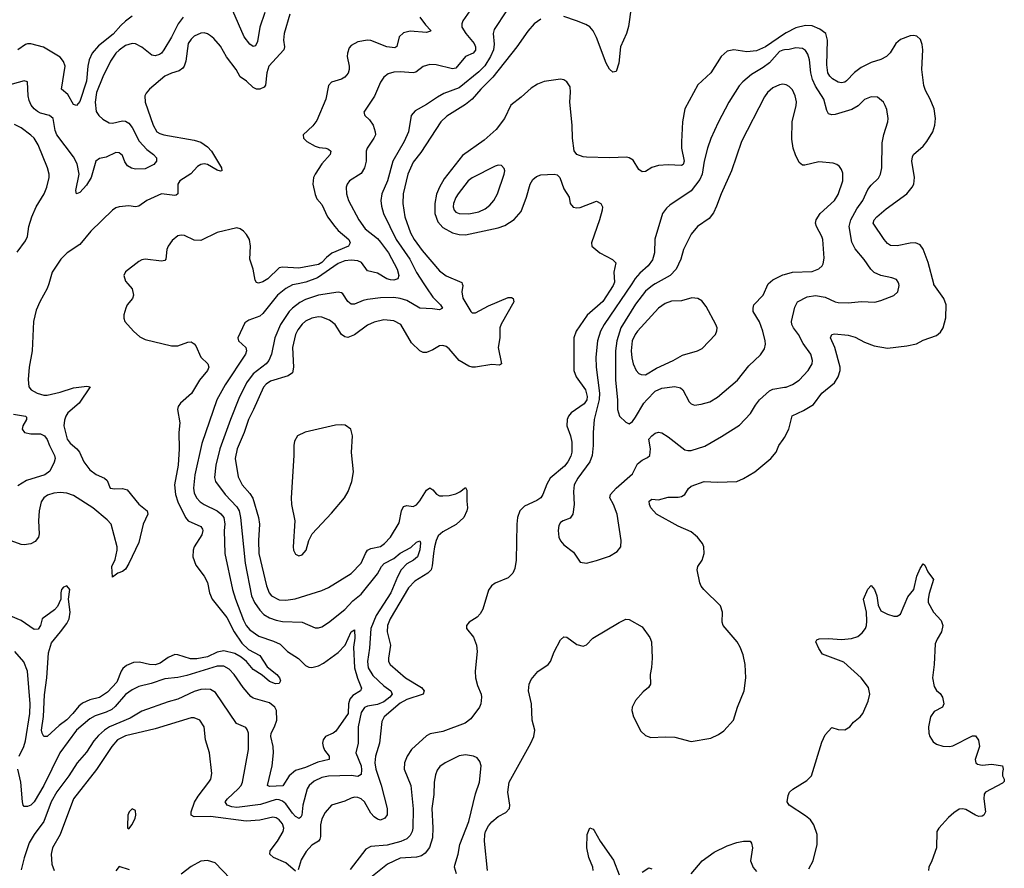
# Model space of a CAD drawing. Header units: inches. Extents: x 1649636 to 1815363, y 506543 to 641975.
# Tile 371 of 656: x 1715322 to 1721345, y 616424 to 621615. Entities that reach past the tile are written whole.
import ezdxf

# ---------------------------------------------------------------- set-up
doc = ezdxf.new("R2010")
doc.units = ezdxf.units.IN
doc.header["$MEASUREMENT"] = 0
for name, color, linetype in [('B7611', 7, 'Continuous'), ('B7612', 7, 'Continuous'), ('B7621', 7, 'Continuous'), ('B7622', 7, 'Continuous')]:
    doc.layers.add(name, color=color, linetype=linetype)

msp = doc.modelspace()

# ---------------------------------------------------------------- linework, layer by layer
at = {"layer": 'B7611', "color": 5}
for points, elevation in [([(1715983.5, 620000), (1716009, 619969), (1716018, 619930), (1716012.2, 619910), (1715980.3, 619870), (1715970.3, 619850), (1715959.3, 619810), (1715959.1, 619790), (1715964.9, 619770), (1716018, 619710), (1716055.9, 619675.9), (1716090, 619659.6), (1716250, 619620.9), (1716290, 619620.9), (1716350, 619642.3), (1716370, 619644.9), (1716390, 619633.4), (1716399.4, 619619.4), (1716430.3, 619550), (1716473.4, 619510), (1716479.6, 619490), (1716470.2, 619470), (1716421.8, 619410), (1716371.9, 619328.1), (1716304.6, 619270), (1716291.6, 619250), (1716286.5, 619230), (1716302.2, 619150), (1716295.2, 619090), (1716298.3, 618990), (1716290.8, 618890), (1716269.5, 618770), (1716275.7, 618710), (1716290, 618665.2), (1716335.2, 618570), (1716353.1, 618550), (1716430, 618514.4), (1716439.6, 618499.6), (1716442.3, 618490), (1716436.7, 618463.3), (1716389.2, 618390), (1716382.6, 618370), (1716381.3, 618330), (1716398.7, 618278.7), (1716450, 618210.3), (1716470, 618172.4), (1716483.8, 618110), (1716500.2, 618070), (1716590, 617957.6), (1716634, 617870), (1716680.4, 617800.4), (1716722.4, 617762.4), (1716790, 617724.9), (1716836.3, 617656.3), (1716895.8, 617610), (1716912.2, 617590), (1716917.3, 617570), (1716910, 617555.3), (1716887.7, 617552.3), (1716850, 617567.1), (1716805, 617605), (1716750, 617640.3), (1716709.5, 617689.5), (1716676.1, 617716.1), (1716637.2, 617737.2), (1716570, 617755.2), (1716530, 617746.9), (1716470, 617717.4), (1716406.1, 617706.1), (1716366.1, 617706.1), (1716290, 617730.6), (1716270, 617731.5), (1716230, 617714), (1716181.7, 617678.3), (1716150, 617667.8), (1716115.1, 617670), (1716054.2, 617685.8), (1716017.2, 617682.8), (1715974.8, 617665.2), (1715953.3, 617646.7), (1715942.3, 617630), (1715916.9, 617563.1), (1715859.5, 617500.5), (1715810, 617469.3), (1715750, 617454.2), (1715705.8, 617434.2), (1715683.5, 617416.5), (1715647.9, 617370), (1715610, 617332.3), (1715563.1, 617296.9), (1715490, 617231.1), (1715470, 617229.5), (1715459.1, 617250), (1715455.8, 617270), (1715466.7, 617353.3), (1715474.2, 617485.8), (1715486.9, 617590), (1715497.5, 617742.5), (1715516.6, 617803.4), (1715572, 617870), (1715610, 617922), (1715624, 617950), (1715629.7, 617990), (1715620.7, 618070), (1715629.5, 618130), (1715610, 618151.2), (1715590, 618144.5), (1715578.4, 618130), (1715572.7, 618110), (1715573.4, 618070), (1715553.9, 618026.1), (1715535.3, 618004.7), (1715459.3, 617950), (1715448.2, 617910), (1715433.8, 617886.2), (1715410, 617884.2), (1715330, 617939.1), (1715266.9, 617966.9)], 720), ([(1715499.5, 620000), (1715490.2, 619970), (1715445.2, 619890), (1715422.1, 619837.9), (1715405.5, 619770), (1715397.3, 619590), (1715380.5, 619490), (1715374.4, 619414.4), (1715377.7, 619370), (1715392.2, 619350), (1715428.2, 619330), (1715470, 619318.6), (1715490, 619318.4), (1715570, 619336.2), (1715650, 619363.7), (1715733, 619373), (1715753.4, 619370), (1715684.8, 619270), (1715617.1, 619210), (1715604.3, 619190), (1715594.9, 619165.1), (1715591, 619130), (1715612.7, 619050), (1715630, 619023.9), (1715670.6, 618990.6), (1715687.5, 618970), (1715713.7, 618910), (1715750, 618862.3), (1715790, 618833.7), (1715840.4, 618810), (1715857, 618797), (1715876.3, 618750), (1715904.5, 618744.5), (1715950, 618747.9), (1715978.4, 618738.4), (1716050, 618651.1), (1716100.9, 618610), (1716105.2, 618590), (1716076.6, 618530), (1716050, 618416.3), (1715990, 618289.6), (1715970, 618254.5), (1715950, 618239.3), (1715922, 618230), (1715890, 618206), (1715885.7, 618270), (1715906.2, 618313.8), (1715919.1, 618370), (1715917.4, 618390), (1715880.5, 618530), (1715856.4, 618556.4), (1715770, 618629.5), (1715650, 618705.4), (1715610, 618718.7), (1715570, 618722.8), (1715530, 618719.2), (1715492.4, 618707.6), (1715468.5, 618690), (1715453.8, 618666.2), (1715441.5, 618610), (1715436.8, 618550), (1715440.7, 618470), (1715436.1, 618450), (1715417.3, 618422.7), (1715390, 618408.3), (1715350, 618403.1), (1715330, 618405.4), (1715270, 618427.7)], 680), ([(1717025.6, 620000), (1716990, 619992.4), (1716950, 619971.2), (1716899.8, 619930), (1716810, 619817.2), (1716790, 619802.2), (1716723.7, 619776.3), (1716699.9, 619760.1), (1716657.1, 619670), (1716660.5, 619650), (1716705.3, 619610), (1716709.1, 619590), (1716703.5, 619570), (1716578.3, 619381.7), (1716527.8, 619290), (1716436.5, 619023.5), (1716393.5, 618830), (1716385.4, 618750), (1716390, 618720.4), (1716404.2, 618690), (1716426.5, 618666.5), (1716450, 618650.2), (1716530, 618611.3), (1716552.7, 618592.7), (1716569.7, 618569.7), (1716576.9, 618530), (1716573, 618490), (1716576.1, 618350), (1716623.5, 618130), (1716641.5, 618070), (1716690, 617942.8), (1716707.8, 617910), (1716730, 617883.5), (1716784.1, 617844.1), (1716874, 617814), (1716915.3, 617795.3), (1716959.6, 617750), (1717027.1, 617707.1), (1717070, 617665), (1717090, 617654.2), (1717110, 617651.6), (1717150, 617663.5), (1717180.2, 617679.8), (1717270, 617743.2), (1717312.5, 617790), (1717350, 617870.4), (1717370, 617882.8), (1717372.5, 617832.5), (1717363.5, 617776.5), (1717370.1, 617650.1), (1717387.9, 617587.9), (1717413.7, 617526.3), (1717407.4, 617510), (1717359.4, 617480.6), (1717340.8, 617459.2), (1717333.9, 617430), (1717331.4, 617370), (1717256.8, 617263.2), (1717240.3, 617250), (1717192.2, 617230), (1717177.6, 617210), (1717174, 617190), (1717177.5, 617170), (1717187.1, 617147.1), (1717214.6, 617110), (1717214.4, 617090), (1717145.9, 617074.1), (1717070, 617040.6), (1717010, 617023.1), (1716970, 616989.7), (1716932.2, 616927.8), (1716850, 616924.7), (1716838, 616930), (1716867, 617050), (1716874.1, 617130), (1716873.4, 617170), (1716858.3, 617230), (1716861, 617250), (1716881.4, 617290), (1716894, 617330), (1716893.6, 617390), (1716882.5, 617410), (1716850, 617436.1), (1716750, 617465.2), (1716734.9, 617474.9), (1716689.4, 617529.4), (1716634.8, 617610), (1716603.1, 617643.1), (1716570, 617659.6), (1716530, 617659.9), (1716343.7, 617603.7), (1716290, 617590.5), (1716210, 617582.6), (1716126.4, 617553.6), (1716050, 617537.1), (1716010, 617516.2), (1715970, 617487.2), (1715906.6, 617413.4), (1715884.8, 617395.2), (1715850, 617378.4), (1715783.2, 617356.8), (1715750, 617338.8), (1715670, 617269), (1715567.5, 617130), (1715470, 616930.9), (1715410, 616831.1), (1715390, 616811.1), (1715370, 616802.6), (1715350, 616801.6), (1715342.4, 616810), (1715338, 616830), (1715327.9, 616950), (1715310.9, 617030)], 740), ([(1717794.1, 620000), (1717810, 619975), (1717850, 619918.5), (1717897, 619870), (1717907.7, 619850), (1717890, 619839.7), (1717847.2, 619847.2), (1717770, 619849.8), (1717690, 619897.1), (1717650, 619909.9), (1717610, 619915.3), (1717530, 619913.3), (1717450, 619902.8), (1717423, 619897), (1717370, 619874.8), (1717350, 619875.3), (1717330, 619891.2), (1717297.8, 619937.8), (1717290, 619944.7), (1717270, 619948.5), (1717150, 619929.9), (1717070, 619902.7), (1717035.1, 619884.9), (1716990, 619851.4), (1716970.2, 619830), (1716917.2, 619750), (1716882.1, 619670), (1716862.3, 619570), (1716845.6, 619530), (1716829.2, 619510), (1716750.8, 619449.2), (1716710, 619393.1), (1716662.9, 619297.1), (1716610.6, 619170), (1716545.2, 618990), (1716521, 618890), (1716514.5, 618814.5), (1716519.7, 618790), (1716579, 618710), (1716650, 618634.5), (1716664.4, 618610), (1716673.3, 618570), (1716700.5, 618290), (1716739.9, 618090), (1716757.5, 618050), (1716790, 618002.9), (1716816.4, 617976.4), (1716850, 617956.3), (1716890, 617941.3), (1716930, 617933.7), (1717049.3, 617929.3), (1717130, 617895.8), (1717150, 617895.8), (1717170, 617902), (1717210, 617927.6), (1717310, 618006.5), (1717360.3, 618059.7), (1717410, 618101.7), (1717510, 618225.5), (1717535.4, 618270), (1717552, 618288), (1717610, 618319.3), (1717650, 618351.9), (1717714.4, 618385.6), (1717750, 618419.6), (1717770, 618428), (1717774.4, 618414.4), (1717770, 618372), (1717755.5, 618330), (1717731.4, 618310), (1717690, 618287.5), (1717656.1, 618250), (1717632.3, 618207.7), (1717592.2, 618110), (1717503.4, 617970), (1717469.7, 617890), (1717461.6, 617770), (1717449.6, 617690), (1717454.6, 617650), (1717482.9, 617602.9), (1717550, 617539.8), (1717593.1, 617510), (1717601, 617490), (1717586.9, 617470), (1717550, 617443), (1717510, 617426.8), (1717450, 617416.1), (1717431.5, 617408.5), (1717410, 617378), (1717393.1, 617290), (1717391.8, 617190), (1717377.8, 617130), (1717410.5, 617050), (1717413.6, 617026.4), (1717410, 616997), (1717390, 616986.1), (1717350, 616992.1), (1717210, 616988.3), (1717170, 616978.8), (1717123.9, 616956.1), (1717093.2, 616930), (1717080.1, 616910), (1717054.5, 616810), (1717048.1, 616750), (1717042.2, 616737.8), (1717031, 616729), (1717010, 616740.9), (1716990, 616761.6), (1716950, 616818.5), (1716930, 616834.6), (1716910, 616843.3), (1716890, 616843.9), (1716794.7, 616814.7), (1716650, 616796.6), (1716619.8, 616799.8), (1716590.6, 616810.6), (1716579.8, 616830), (1716592.2, 616850), (1716658.5, 616910), (1716676.3, 616930), (1716685.6, 616950), (1716721.8, 617150), (1716722.4, 617250), (1716714, 617274), (1716704.8, 617284.8), (1716648.4, 617310), (1716518.7, 617498.7), (1716490, 617517.1), (1716460.7, 617520.7), (1716430, 617517), (1716390, 617505), (1716290, 617458), (1716230, 617443.2), (1716070, 617385.4), (1715997.1, 617342.9), (1715871.1, 617288.9), (1715841.4, 617270), (1715803.6, 617236.4), (1715775.7, 617204.3), (1715730, 617134.2), (1715674.2, 617070), (1715622.7, 616990), (1715548.7, 616891.3), (1715514.8, 616830), (1715469, 616711), (1715409.4, 616630), (1715380.2, 616579.8), (1715349, 616489), (1715330, 616414)], 760), ([(1718029, 620000), (1718032.2, 619990), (1718026.4, 619950), (1718032.1, 619912.1), (1718082.6, 619830), (1718090, 619822.6), (1718110, 619821.7), (1718190, 619865.5), (1718310, 619914.9), (1718330, 619914.9), (1718341, 619910), (1718344.9, 619890), (1718267.4, 619752.6), (1718259.3, 619730), (1718260.2, 619670), (1718249.2, 619610), (1718270, 619509.2), (1718257.7, 619502.3), (1718210, 619506.2), (1718110, 619489), (1718090, 619488.9), (1718070, 619495), (1718010.9, 619530), (1717950, 619602), (1717930, 619615.4), (1717910, 619621.3), (1717890, 619619.6), (1717850, 619595.6), (1717810, 619578.7), (1717790, 619579.6), (1717770, 619589.6), (1717719.3, 619639.3), (1717653.3, 619750), (1717610, 619773.2), (1717550, 619779.5), (1717490, 619765.2), (1717450, 619747.3), (1717370, 619688), (1717330, 619671.8), (1717310, 619674.5), (1717290, 619689.7), (1717251.6, 619751.6), (1717217.7, 619777.7), (1717170, 619795.3), (1717150, 619797.1), (1717110, 619789.9), (1717070, 619770.5), (1717050, 619752.8), (1717022.5, 619717.5), (1717009, 619690), (1716990.7, 619609.3), (1716997.8, 619490), (1716990, 619455.1), (1716963.4, 619436.6), (1716855.3, 619404.7), (1716830, 619386.5), (1716812.9, 619367.1), (1716753, 619230), (1716721, 619170), (1716695, 619090), (1716653, 618990), (1716640.8, 618930), (1716658.4, 618818.4), (1716682.5, 618770), (1716730, 618716.2), (1716747.5, 618687.5), (1716782.9, 618570), (1716788, 618530), (1716782.2, 618430), (1716785.1, 618350), (1716831.6, 618151.6), (1716847.4, 618110), (1716862, 618090), (1716910, 618066.8), (1716950, 618063.8), (1717007.6, 618072.4), (1717170, 618124.3), (1717210, 618142.6), (1717350, 618226.5), (1717410.6, 618290), (1717436.5, 618350), (1717450, 618369.2), (1717470, 618380.2), (1717530, 618393.4), (1717553.8, 618410), (1717590, 618449.2), (1717643.4, 618536.6), (1717658.1, 618610), (1717670, 618638.3), (1717690, 618643), (1717730, 618637.6), (1717750, 618646.8), (1717770, 618671.2), (1717810, 618737.7), (1717830, 618751.4), (1717850, 618739.5), (1717872.2, 618712.2), (1717890, 618703.5), (1717910, 618701.7), (1717950, 618704.4), (1717990, 618715.5), (1718013.6, 618726.4), (1718050, 618752.7), (1718057.7, 618737.7), (1718056.8, 618670), (1718061.4, 618630), (1718057.6, 618610), (1718038.4, 618570), (1717992.9, 618527.1), (1717910, 618481.9), (1717882.5, 618457.5), (1717870.1, 618429.9), (1717860.5, 618390), (1717852.5, 618350), (1717846.2, 618273.8), (1717838.3, 618250), (1717818, 618230), (1717738.6, 618181.4), (1717700.5, 618139.5), (1717588.8, 617950), (1717571.6, 617910), (1717569.5, 617870), (1717591, 617790), (1717577.5, 617710), (1717578.2, 617690), (1717587.7, 617670), (1717681.6, 617590), (1717779.6, 617530), (1717797.2, 617510), (1717790, 617489.1), (1717690, 617456.9), (1717650, 617434), (1717552, 617350), (1717537.2, 617322.8), (1717523.6, 617190), (1717499.1, 617110), (1717493.5, 617070), (1717501, 617030), (1717533.1, 616933.1), (1717570.1, 616790), (1717569.4, 616750.6), (1717554.7, 616730), (1717530, 616718.5), (1717510, 616725), (1717490, 616738.4), (1717470, 616760.6), (1717431.3, 616830), (1717410, 616848.2), (1717390, 616857.3), (1717370, 616858.9), (1717350, 616853.8), (1717310, 616834.5), (1717230.2, 616809.7), (1717190, 616766), (1717170, 616727), (1717161.5, 616690), (1717161.9, 616618.1), (1717157.7, 616602.3), (1717149, 616591), (1717110, 616566.5), (1717073.6, 616526.4), (1717044.6, 616475.4), (1717024.7, 616415.3)], 780), ([(1718956.9, 620000), (1718953.3, 619990), (1718888.5, 619891.5), (1718793.2, 619806.8), (1718726.2, 619710), (1718711.1, 619670), (1718711.8, 619470), (1718726.2, 619430), (1718782.5, 619350), (1718794.2, 619310), (1718790.8, 619290), (1718774.8, 619265.2), (1718695.5, 619210), (1718679.2, 619190), (1718671.2, 619170), (1718668.3, 619130), (1718690.6, 619070.6), (1718698.9, 619030), (1718700.3, 618970), (1718694.5, 618945.5), (1718676, 618910), (1718655.4, 618884.6), (1718566.4, 618810), (1718546.3, 618773.7), (1718522.9, 618710), (1718509.5, 618690.5), (1718486.4, 618673.6), (1718410, 618640.3), (1718381.8, 618610), (1718367.8, 618570), (1718362.7, 618530), (1718359.7, 618310), (1718350, 618259), (1718339.5, 618230), (1718310, 618200.5), (1718231.5, 618168.5), (1718208.1, 618151.9), (1718190, 618125.2), (1718154.9, 618010), (1718139.4, 617980.6), (1718120.6, 617959.4), (1718070.8, 617930), (1718054.8, 617910), (1718054.8, 617890), (1718098.5, 617838.5), (1718117.4, 617790), (1718120.2, 617750), (1718109.2, 617630), (1718110.2, 617590), (1718122.3, 617542.3), (1718145.2, 617490), (1718147.9, 617470), (1718143.6, 617430), (1718133.8, 617410), (1718080.8, 617339.2), (1718048, 617312), (1717910, 617260.2), (1717833.5, 617246.5), (1717810, 617234.5), (1717719.7, 617150), (1717692.2, 617110), (1717676.4, 617070), (1717674.3, 617030), (1717715, 616930), (1717728.7, 616788.6), (1717727.3, 616670), (1717722.8, 616650), (1717710, 616625), (1717690, 616605.2), (1717652.6, 616587.4), (1717570, 616566), (1717470, 616557), (1717438.7, 616541.3), (1717342.7, 616417.3)], 820), ([(1719066.2, 620000), (1718896.8, 619750), (1718875.1, 619710), (1718856.6, 619650), (1718847.5, 619550), (1718849.5, 619490), (1718868.1, 619330), (1718867.7, 619292.3), (1718835.9, 619170), (1718829.4, 619090.6), (1718830.2, 619010), (1718823.8, 618950), (1718809.4, 618910.6), (1718735.8, 618810), (1718714.9, 618770), (1718708.9, 618730), (1718714, 618650), (1718705.5, 618590), (1718690, 618566.6), (1718647.3, 618550), (1718630, 618538.4), (1718619.9, 618520.1), (1718615.3, 618490), (1718620.4, 618450), (1718630, 618426.8), (1718650, 618403), (1718710, 618358.8), (1718750, 618296), (1718790, 618290.6), (1718850, 618307.7), (1718930, 618333.4), (1718977.7, 618362.3), (1718999.5, 618390), (1719001.3, 618430), (1718976.3, 618590), (1718954.7, 618650), (1718932.8, 618690), (1718936.5, 618710), (1718969.9, 618750), (1719070, 618836.4), (1719101.3, 618898.7), (1719130, 618920.8), (1719163.4, 618936.6), (1719175.9, 618950), (1719181.5, 618990), (1719171.1, 619050), (1719188.2, 619070), (1719210, 619085.7), (1719230, 619092), (1719250, 619088.7), (1719290, 619064.2), (1719390, 618984.9), (1719410, 618979.5), (1719430, 618980.4), (1719512.9, 619007.1), (1719615.3, 619064.7), (1719724.8, 619135.2), (1719793.3, 619206.7), (1719822.4, 619257.6), (1719847.6, 619290), (1719910, 619345.4), (1719930, 619355.6), (1720000, 619366.6)], 840), ([(1719210.3, 620000), (1719192.2, 619990), (1719150, 619953.6), (1719090, 619875), (1718998.6, 619730), (1718974.5, 619650), (1718967.4, 619590), (1718967.2, 619410), (1718979, 619290), (1718979.1, 619230), (1718992.2, 619190), (1719030, 619154), (1719050, 619142.4), (1719070, 619157), (1719090, 619184.2), (1719140.9, 619270), (1719158, 619290), (1719210, 619342.6), (1719250, 619360.7), (1719330, 619371.8), (1719364.2, 619364.2), (1719378.5, 619350), (1719418.2, 619278.2), (1719430, 619265.7), (1719450, 619258), (1719490, 619262.3), (1719543, 619277), (1719590, 619305.2), (1719714, 619410), (1719782.8, 619497.2), (1719854.8, 619565.2), (1719878.2, 619601.8), (1719883.9, 619630), (1719882.4, 619650), (1719868.7, 619710), (1719847.4, 619767.4), (1719809.7, 619830), (1719808.2, 619850), (1719814, 619870), (1719870, 619930.4), (1719900.6, 619999.4), (1719901.3, 620000)], 860), ([(1715283, 619203), (1715358, 619190), (1715363.5, 619183.5), (1715364.4, 619170), (1715340.8, 619130), (1715337.4, 619110), (1715350.5, 619090), (1715390, 619081), (1715450, 619082.8), (1715474.3, 619070), (1715490, 619047.7), (1715503.6, 619010), (1715534.9, 618950), (1715538.7, 618930), (1715532.4, 618907.6), (1715506, 618854), (1715476.3, 618830), (1715364.4, 618795.6), (1715310, 618764.2)], 660), ([(1718184.6, 616410), (1718165.6, 616590), (1718167, 616630), (1718172.5, 616650), (1718190, 616683.7), (1718210, 616708.7), (1718250, 616740.3), (1718294.9, 616765.1), (1718318, 616790), (1718320.5, 616810), (1718308.2, 616890), (1718317.3, 616950), (1718449.8, 617190), (1718467.3, 617230), (1718473.1, 617270), (1718457.7, 617330), (1718452.8, 617430), (1718435.1, 617510), (1718439.1, 617550), (1718450, 617578), (1718491.6, 617628.4), (1718555.6, 617670), (1718569.6, 617690), (1718591, 617749), (1718630, 617821), (1718650, 617840.7), (1718670, 617837.3), (1718730, 617793), (1718770, 617782), (1718790, 617790.7), (1718828.7, 617831.3), (1718990, 617928.4), (1719030, 617948), (1719050, 617946), (1719130, 617901.3), (1719176.8, 617836.8), (1719187.2, 617810), (1719190.2, 617709.8), (1719187.7, 617652.3), (1719179.5, 617610), (1719181.3, 617550), (1719168.2, 617530), (1719136, 617504), (1719088.7, 617451.3), (1719068.1, 617410), (1719066.9, 617390), (1719076.1, 617350), (1719122.5, 617262.5), (1719150, 617236.5), (1719183.2, 617223.2), (1719270, 617228.9), (1719330, 617226.7), (1719430, 617200.3), (1719550, 617220.3), (1719597.5, 617242.5), (1719630, 617265.7), (1719689.1, 617330.9), (1719713.8, 617410), (1719753.9, 617510), (1719765.2, 617590), (1719760.6, 617670), (1719747.2, 617730), (1719730, 617777.6), (1719710.7, 617810), (1719625.7, 617910), (1719619.1, 617930), (1719621.1, 617990), (1719609.4, 618029.4), (1719506.6, 618130), (1719491.1, 618150), (1719482.7, 618170), (1719465.7, 618250), (1719471.1, 618270), (1719496.4, 618310), (1719509.8, 618350), (1719506.8, 618390), (1719498.9, 618410), (1719468.7, 618450), (1719430, 618482.2), (1719350, 618517.1), (1719217.4, 618590), (1719183.1, 618630), (1719174, 618650), (1719172.7, 618670), (1719190, 618681.6), (1719230, 618678.5), (1719290, 618693.7), (1719350, 618693.7), (1719370, 618697.8), (1719390, 618711.6), (1719413.3, 618746.7), (1719430, 618761.3), (1719510, 618789.5), (1719590, 618785.6), (1719710, 618790.9), (1719750, 618808.9), (1719819.8, 618850), (1719917.4, 618930), (1719949.8, 618970), (1719967.1, 619010), (1719993.1, 619046.9), (1720000, 619059.8)], 820), ([(1715318.7, 617110), (1715346.9, 617170), (1715356.7, 617203.3), (1715383.5, 617370), (1715385.5, 617430), (1715368.9, 617630), (1715346.6, 617686.6), (1715291.2, 617750)], 740), ([(1717010, 616406), (1716950, 616456.5), (1716875.1, 616490), (1716851.2, 616510), (1716854.8, 616530), (1716899.4, 616590), (1716934.1, 616650), (1716936.8, 616670), (1716930, 616696.4), (1716910, 616721.2), (1716890, 616733.2), (1716870, 616737.3), (1716790, 616718.3), (1716707.2, 616712.8), (1716490, 616740.1), (1716390, 616738.3), (1716370, 616749.7), (1716369.9, 616770), (1716390.7, 616829.3), (1716413.9, 616866.1), (1716479.7, 616950), (1716491.2, 616970), (1716496.9, 617003.1), (1716483.8, 617130), (1716459.4, 617210), (1716450.8, 617290), (1716423.6, 617330), (1716390, 617345.3), (1716370, 617344.8), (1716150, 617277.9), (1715970, 617234.8), (1715920.9, 617210), (1715884.6, 617170), (1715791.1, 617028.9), (1715650.8, 616850), (1715568.5, 616631.5), (1715522.9, 616550), (1715514, 616510), (1715518.2, 616450), (1715532.8, 616410)], 780), ([(1717993.5, 616390), (1717982.6, 616430), (1717984, 616444), (1718005.3, 616510), (1718014.4, 616570), (1718069.8, 616710), (1718110, 616878.8), (1718135.1, 616950), (1718145.6, 617050), (1718137.7, 617077.7), (1718119.6, 617099.6), (1718098, 617110), (1718050, 617118.7), (1718010, 617112.4), (1717923.8, 617070), (1717893, 617047), (1717875.6, 617024.4), (1717865.1, 616994.9), (1717857.5, 616950), (1717854.6, 616874.6), (1717842.8, 616790), (1717848.5, 616671.5), (1717846.8, 616610), (1717829.5, 616550.5), (1717803.4, 616516.6), (1717779.1, 616500.9), (1717750, 616492.8), (1717650, 616485.9), (1717571.5, 616450), (1717470, 616367)], 840), ([(1718830.6, 616410), (1718829.1, 616430), (1718804.7, 616490), (1718790.8, 616550), (1718794, 616630), (1718810, 616670.6), (1718830, 616662.8), (1718835.6, 616655.6), (1718872.7, 616590), (1718953.8, 616473.8), (1718990, 616384)], 780), ([(1719429.1, 616390.9), (1719497.2, 616470), (1719570, 616522), (1719650, 616560.7), (1719710, 616582.8), (1719750, 616591), (1719790, 616591), (1719798.5, 616578.5), (1719804, 616550), (1719793.7, 616470), (1719810, 616428), (1719830, 616404.9)], 780), ([(1716610, 616362), (1716517.1, 616457.1), (1716470, 616472.1), (1716430, 616468.5), (1716370, 616435.6), (1716310, 616387.4)], 820), ([(1715994.1, 616414.1), (1715930, 616435.3), (1715910, 616408.7)], 820), ([(1719130, 616401), (1719170, 616426), (1719190, 616421)], 780)]:
    msp.add_lwpolyline(points, dxfattribs=dict(at, elevation=elevation))
for points, elevation in [([(1719433.4, 619913.4), (1719370, 619896.4), (1719310, 619892.7), (1719270, 619878.8), (1719229.1, 619850), (1719100.9, 619710), (1719087, 619690), (1719069.6, 619650), (1719062.5, 619590), (1719066.5, 619546.5), (1719075, 619510), (1719093.6, 619470), (1719110, 619451.5), (1719124.1, 619444.1), (1719150, 619442.6), (1719216.8, 619483.2), (1719319.6, 619530), (1719376.6, 619563.4), (1719469, 619590), (1719496.9, 619603.1), (1719579.5, 619690), (1719587.7, 619712.3), (1719587.8, 619730), (1719580.5, 619750), (1719521.5, 619861.4), (1719495.4, 619895.4), (1719469.7, 619909.7)], 880), ([(1717290, 619137.4), (1717254, 619134), (1717067.6, 619092.4), (1717022, 619070), (1717003.6, 619036.4), (1716998.9, 619010), (1716999.1, 618950), (1716982.2, 618690), (1716984.6, 618650), (1717005.8, 618550), (1716994.2, 618390), (1716996.2, 618370), (1717010, 618344.7), (1717030, 618335.5), (1717050, 618340.7), (1717074.4, 618370), (1717090.8, 618430), (1717111.7, 618470), (1717230, 618596.9), (1717308.1, 618690), (1717330.7, 618730), (1717353.2, 618790), (1717364.2, 618850), (1717351.8, 618968.2), (1717358.3, 619070), (1717347, 619110), (1717313.9, 619133.9)], 820), ([(1716010, 616788.7), (1715991.3, 616770), (1715984, 616750), (1715981, 616681), (1715982, 616670), (1715990, 616664.7), (1716010, 616692), (1716028.7, 616730), (1716032.7, 616750), (1716030, 616778)], 820)]:
    msp.add_lwpolyline(points, close=True, dxfattribs=dict(at, elevation=elevation))
at = {"layer": 'B7612', "color": 5}
for points, elevation in [([(1716974.5, 621650), (1716940.5, 621530), (1716935.3, 621490), (1716942.3, 621450), (1716938.4, 621430), (1716846, 621330), (1716833.6, 621290), (1716824.8, 621215.2), (1716816.6, 621203.4), (1716790.5, 621189.5), (1716770, 621190.5), (1716750, 621199.9), (1716710, 621238.2), (1716670, 621266.2), (1716646.2, 621310), (1716588, 621388), (1716550, 621454.3), (1716510, 621500.5), (1716490, 621516.9), (1716470, 621529.6), (1716450, 621535.6), (1716430, 621533.3), (1716390, 621513.7), (1716370, 621496.9), (1716351.5, 621470), (1716338.5, 621361.5), (1716328.8, 621331.2), (1716320.3, 621319.7), (1716296.7, 621303.3), (1716250, 621288.2), (1716210, 621269), (1716116.5, 621190), (1716094.7, 621165.3), (1716087.2, 621150), (1716089.2, 621110), (1716138.9, 620970), (1716161.7, 620930), (1716178.3, 620918.3), (1716202.8, 620910), (1716390, 620878.6), (1716430, 620866.4), (1716470, 620836.6), (1716494.3, 620810), (1716556.9, 620710), (1716558.8, 620690), (1716550, 620687.7), (1716530, 620694.5), (1716470, 620729.9), (1716450, 620733.1), (1716430, 620729.8), (1716410, 620716.8), (1716368.5, 620671.5), (1716300.7, 620630), (1716289.4, 620610), (1716289, 620551), (1716278.6, 620541.4), (1716270, 620538.9), (1716190, 620550.5), (1716100.2, 620510), (1716050, 620474.2), (1716030, 620470.9), (1715990, 620476.8), (1715930, 620471.1), (1715910, 620464), (1715890, 620449.7), (1715757.5, 620322.5), (1715690, 620239.8), (1715612, 620190), (1715573.1, 620150), (1715521.1, 620070), (1715499.5, 620000)], 680), ([(1716820.5, 621659.5), (1716790.7, 621569.3), (1716777.5, 621482.5), (1716765.3, 621454.7), (1716750, 621451.2), (1716730, 621464.7), (1716694.6, 621510), (1716626.5, 621670)], 660), ([(1718075.3, 621670), (1718032.6, 621607.4), (1718026.4, 621590), (1718027.3, 621570), (1718050.2, 621530), (1718103.2, 621470), (1718110.1, 621450), (1718110, 621429.4), (1718096.4, 621410), (1718049.1, 621390.9), (1717990, 621319.4), (1717970, 621314.7), (1717870, 621338.8), (1717830, 621341.5), (1717791.1, 621328.9), (1717745.3, 621294.7), (1717729.2, 621290.8), (1717650, 621296.1), (1717610, 621293.7), (1717576.9, 621283.1), (1717550, 621262.9), (1717530, 621232.3), (1717493.4, 621146.6), (1717427.7, 621050), (1717434, 621030), (1717462.4, 621002.4), (1717483.6, 620970), (1717496.9, 620930), (1717498, 620910), (1717489, 620890), (1717446.9, 620830), (1717441.3, 620810), (1717441.1, 620750), (1717431.9, 620710), (1717410, 620674.8), (1717340.3, 620630), (1717326, 620610), (1717319.5, 620590), (1717320.9, 620550), (1717332.7, 620510), (1717395.6, 620390), (1717435.3, 620335.3), (1717510, 620276.6), (1717530, 620255.3), (1717578.1, 620190), (1717632.1, 620090), (1717641.6, 620050), (1717634.9, 620030), (1717610, 620021.3), (1717590, 620023.2), (1717567.4, 620030), (1717510, 620065), (1717450, 620079.1), (1717413.8, 620130), (1717390, 620140.5), (1717350, 620145), (1717310, 620141.1), (1717270, 620124.2), (1717143.6, 620036.4), (1717072.2, 620010), (1717025.6, 620000)], 740), ([(1718299.7, 621670), (1718225.3, 621554.7), (1718219, 621530), (1718225.3, 621465.3), (1718220.6, 621430), (1718202.4, 621390), (1718167.3, 621332.7), (1718130, 621296.1), (1718010, 621198.1), (1717917.2, 621162.8), (1717877.9, 621142.1), (1717810, 621096.2), (1717742.2, 621057.8), (1717717.4, 621030), (1717700.6, 620930), (1717674.8, 620870), (1717604, 620750), (1717572.3, 620630), (1717537.4, 620550), (1717531.5, 620510), (1717534.6, 620474.6), (1717547.1, 620430), (1717624.3, 620270), (1717708.5, 620150), (1717750, 620069.2), (1717794.1, 620000)], 760), ([(1719062.7, 621690), (1719046.9, 621573.1), (1719034, 621530), (1718997.8, 621450), (1718988.1, 621350), (1718970, 621298), (1718950, 621294.7), (1718930, 621313), (1718910, 621349.7), (1718850, 621506.6), (1718830, 621547.6), (1718810, 621570.8), (1718785.7, 621585.7), (1718728, 621608), (1718650, 621635)], 780), ([(1716322.1, 621630), (1716291.2, 621590), (1716250, 621507.9), (1716203.2, 621430), (1716190, 621411), (1716177, 621403), (1716150, 621394.8), (1716130, 621398.4), (1716070, 621448.1), (1716030, 621467.3), (1716010, 621469), (1715970, 621457.5), (1715930, 621429.8), (1715910, 621409.8), (1715877.8, 621362.2), (1715830, 621265.8), (1715791.6, 621170), (1715783.4, 621110), (1715790, 621053.7), (1715806.1, 621030), (1715830, 621007.2), (1715870, 620983.8), (1715890, 620983), (1715950, 620997.4), (1715970, 620994), (1715990, 620981.3), (1716010, 620956), (1716052.7, 620872.7), (1716100.5, 620820.5), (1716141.3, 620790), (1716158.4, 620770), (1716159.3, 620750), (1716143, 620730), (1716090, 620703), (1716030, 620701.4), (1716006.4, 620706.3), (1715982.1, 620722.1), (1715965, 620745), (1715950, 620784.7), (1715930, 620800.6), (1715910, 620802.2), (1715850, 620773.3), (1715810, 620765.6), (1715787.2, 620750), (1715759.1, 620650), (1715730, 620602), (1715690, 620558), (1715670, 620549.3), (1715665.6, 620570), (1715685, 620670), (1715673.3, 620733.3), (1715650, 620777.2), (1715549.8, 620910), (1715537.9, 620937.9), (1715526.4, 621010), (1715505.1, 621030), (1715450, 621043.9), (1715430, 621053.7), (1715410, 621069.8), (1715392.8, 621092.8), (1715380, 621120), (1715372.8, 621150), (1715370, 621235.3), (1715350, 621240.9), (1715199.6, 621200.4)], 660), ([(1716010, 621637.3), (1715970, 621607.1), (1715939.8, 621580.2), (1715893.2, 621526.8), (1715804.3, 621455.7), (1715764.5, 621410), (1715747, 621370), (1715737.9, 621330), (1715730, 621239.5), (1715690, 621115.1), (1715670, 621089.6), (1715650, 621097.4), (1715617, 621157), (1715577.6, 621190), (1715599.6, 621330), (1715590, 621360.4), (1715570, 621385.8), (1715468.1, 621448.1), (1715390, 621467.5), (1715370, 621468.1), (1715357.3, 621462.7), (1715310, 621430.5)], 640), ([(1717770, 621631.3), (1717804, 621584), (1717836.5, 621550), (1717835.4, 621544.6), (1717810, 621536.5), (1717710, 621544.5), (1717670, 621535), (1717644.3, 621510), (1717630, 621451.8), (1717616.1, 621443.9), (1717568.7, 621448.7), (1717470, 621487), (1717450, 621490.8), (1717390, 621479.7), (1717350, 621458.4), (1717336.5, 621443.5), (1717327, 621410), (1717326, 621390), (1717336.5, 621330), (1717336.9, 621310), (1717330.9, 621289.1), (1717310, 621264), (1717290, 621252.4), (1717230, 621233), (1717210, 621212.3), (1717194, 621130), (1717140.6, 620999.4), (1717114.3, 620965.7), (1717056.3, 620910), (1717058, 620890), (1717078, 620870), (1717130, 620840.8), (1717153.6, 620833.6), (1717194, 620830), (1717210, 620823.6), (1717225.7, 620810), (1717220.8, 620790), (1717170, 620732.5), (1717128.6, 620670), (1717119.3, 620650), (1717116, 620610), (1717130, 620545.5), (1717140.2, 620520.2), (1717170, 620484), (1717205.4, 620410), (1717250, 620349.4), (1717270, 620325.7), (1717336.2, 620270), (1717343.6, 620250), (1717332.6, 620230), (1717232.4, 620187.6), (1717198.9, 620161.1), (1717170, 620129.9), (1717150, 620116.9), (1717030, 620094.6), (1716930, 620102), (1716910, 620096.3), (1716840.7, 620030), (1716810, 620010.7), (1716783.6, 620003.6), (1716770, 620007.8), (1716762.6, 620022.6), (1716749.8, 620090), (1716729.8, 620150), (1716734.5, 620230), (1716728.4, 620270), (1716710, 620301.6), (1716690, 620321.6), (1716670, 620335.6), (1716650, 620342.4), (1716530, 620313.1), (1716430, 620265), (1716390, 620266), (1716330, 620294.4), (1716310, 620297.4), (1716290, 620292.7), (1716254.7, 620265.3), (1716229.7, 620230.3), (1716222.8, 620210), (1716216.1, 620150), (1716210, 620142), (1716190, 620138.4), (1716090.3, 620149.7), (1716070, 620146), (1716050, 620135.6), (1715970, 620073.6), (1715958.7, 620050), (1715970, 620016.3), (1715983.5, 620000)], 720), ([(1718510, 621619.3), (1718470.1, 621589.9), (1718430, 621544.4), (1718362.6, 621450), (1718216.3, 621263.7), (1718143.1, 621190), (1718090, 621128.4), (1718050, 621095.7), (1717935.1, 621024.9), (1717897.4, 620990), (1717776.3, 620803.7), (1717730, 620742.8), (1717695.9, 620670), (1717667.5, 620550), (1717665.5, 620490), (1717678.1, 620410), (1717711.9, 620311.9), (1717734.4, 620270), (1717783.6, 620203.6), (1717890, 620079.2), (1717930, 620049.2), (1718026.8, 620006.8), (1718029, 620000)], 780), ([(1720000, 621527.9), (1719883.8, 621450), (1719830, 621425.7), (1719770, 621419.6), (1719690, 621431.9), (1719650, 621421.8), (1719614.3, 621390), (1719550.4, 621290), (1719470, 621216.2), (1719390.3, 621070), (1719376.5, 620990), (1719370.9, 620869.1), (1719371.6, 620830), (1719386.7, 620750), (1719381.7, 620730), (1719370, 620722.5), (1719290, 620727), (1719230, 620722.9), (1719188.7, 620711.3), (1719150, 620686.6), (1719130, 620684.7), (1719110, 620699.5), (1719075.5, 620755.5), (1719050.9, 620770.9), (1719035.2, 620775.2), (1718930.9, 620770.9), (1718790, 620775.1), (1718770, 620776.9), (1718731.1, 620791.1), (1718714, 620814), (1718702.8, 620890), (1718701.6, 620970), (1718687.9, 621110), (1718692.5, 621172.5), (1718690, 621205.2), (1718670, 621235.6), (1718650, 621246.4), (1718630, 621250.7), (1718530, 621236.2), (1718490, 621221.1), (1718450, 621196.2), (1718390, 621141.1), (1718327.3, 621092.7), (1718288.4, 621010), (1718237.2, 620942.8), (1718162.5, 620877.6), (1718030, 620784.6), (1717918.4, 620641.6), (1717889.5, 620590), (1717872.3, 620547.7), (1717860.6, 620490), (1717862, 620430), (1717879, 620379), (1717910, 620343.9), (1717970, 620311.3), (1718010, 620301.9), (1718050, 620299.2), (1718250, 620342.8), (1718290, 620356.1), (1718347, 620393), (1718390, 620442.6), (1718423.2, 620530), (1718444.6, 620610), (1718461.6, 620638.4), (1718484.3, 620655.7), (1718510, 620665.4), (1718592, 620670), (1718610, 620665.5), (1718625.5, 620650), (1718650, 620581), (1718683, 620530), (1718690.5, 620490), (1718707.6, 620467.6), (1718730, 620463.7), (1718750, 620467.4), (1718850, 620504.4), (1718877.1, 620490), (1718886.4, 620470), (1718885.3, 620450), (1718869, 620390), (1718819.6, 620250), (1718821.7, 620230), (1718870, 620188.8), (1718949.1, 620149.1), (1718968.7, 620128.7), (1718957.4, 620070), (1718960.5, 620010), (1718956.9, 620000)], 820), ([(1720000, 621430.1), (1719990, 621429.3), (1719970, 621420.2), (1719910, 621352), (1719870, 621322.7), (1719799.2, 621280.8), (1719745.5, 621234.5), (1719724.2, 621210), (1719659.7, 621110), (1719594.4, 620985.6), (1719550.8, 620889.2), (1719530, 620829.3), (1719510, 620749.3), (1719496.4, 620670), (1719483, 620637), (1719430, 620568.7), (1719299.5, 620480.5), (1719278.2, 620461.8), (1719253.7, 620430), (1719206.5, 620273.5), (1719205.2, 620190), (1719193.1, 620146.9), (1719167.6, 620110), (1719115.8, 620064.2), (1719087.9, 620032.1), (1719066.2, 620000)], 840), ([(1720000, 621219.1), (1719990, 621220.4), (1719970, 621216.8), (1719930, 621198.2), (1719897.3, 621170), (1719877.5, 621142.5), (1719737.2, 620870), (1719676.5, 620690), (1719612.6, 620550), (1719585.5, 620474.5), (1719566, 620434), (1719540, 620400), (1719469.5, 620350.5), (1719430, 620304.2), (1719382.4, 620210), (1719366.9, 620150), (1719338, 620090), (1719300.9, 620050), (1719210.3, 620000)], 860), ([(1715306.9, 620193.2), (1715358, 620262), (1715368.7, 620290), (1715378.2, 620350), (1715395.4, 620410), (1715423, 620470), (1715471.3, 620550), (1715488.3, 620590), (1715503.1, 620650), (1715502.8, 620670), (1715492.8, 620710), (1715435.7, 620850), (1715410, 620889.7), (1715390, 620909.8), (1715330, 620953.1), (1715290, 620974.5)], 680), ([(1719901.3, 620000), (1719930, 620024), (1719990, 620054.9), (1720000, 620057.5)], 860)]:
    msp.add_lwpolyline(points, dxfattribs=dict(at, elevation=elevation))
at = {"layer": 'B7612', "color": 5, "elevation": 840}
msp.add_lwpolyline([(1718250, 620724.7), (1718230, 620718.3), (1718090, 620648.7), (1718064.9, 620630), (1718003.5, 620550), (1717990, 620528), (1717976, 620490), (1717974, 620470), (1717980.2, 620450), (1717990, 620438.3), (1718010, 620429.3), (1718070, 620427), (1718130, 620440.1), (1718170, 620458.1), (1718199, 620481), (1718222.6, 620510), (1718244, 620550), (1718286.3, 620670), (1718289.6, 620690), (1718285.1, 620705.1), (1718270, 620722.9)], close=True, dxfattribs=at)
at = {"layer": 'B7621', "color": 5}
for points, elevation in [([(1720000, 619366.6), (1720010, 619368.2), (1720050, 619383.6), (1720091.1, 619410), (1720146, 619470), (1720169.7, 619510), (1720171.3, 619530), (1720162.6, 619570), (1720114.9, 619634.9), (1720086.4, 619690), (1720056.1, 619730), (1720046, 619750), (1720042.8, 619770), (1720063, 619857), (1720080.3, 619890), (1720139.3, 619920.7), (1720190, 619927.9), (1720250, 619917), (1720310, 619889.3), (1720330, 619884.7), (1720390, 619883.6), (1720471.5, 619891.5), (1720552.7, 619887.3), (1720590, 619897.1), (1720670, 619928.2), (1720694.5, 619950), (1720702, 619990), (1720699.5, 620000)], 840), ([(1720000, 619059.8), (1720026.6, 619110), (1720047.3, 619192.7), (1720116.2, 619223.8), (1720178.9, 619261.1), (1720228.9, 619330), (1720306.3, 619393.7), (1720329.8, 619430), (1720341.5, 619470), (1720342.2, 619490), (1720309, 619609), (1720282.6, 619670), (1720289.7, 619690.3), (1720307.1, 619692.9), (1720390, 619686.2), (1720432.4, 619672.4), (1720490, 619643.2), (1720550, 619620.8), (1720630, 619606.3), (1720750, 619619.5), (1720807.3, 619632.7), (1720850, 619654), (1720930, 619683), (1720955.4, 619704.6), (1720971.8, 619730), (1720988.1, 619791.9), (1720989.7, 619870), (1720975.4, 619910), (1720914.7, 619994.7), (1720913.4, 620000)], 820), ([(1720150, 616420.3), (1720176.1, 616470), (1720199.7, 616570), (1720199.8, 616630), (1720179.8, 616690), (1720159.7, 616719.7), (1720130, 616745.7), (1720029.4, 616810), (1720017, 616830), (1720023.6, 616870), (1720031.6, 616890), (1720050.9, 616909.1), (1720138.2, 616961.8), (1720165.6, 616990), (1720230, 617196), (1720250, 617241), (1720290, 617284.7), (1720330, 617274), (1720370, 617270.7), (1720401.2, 617290), (1720422, 617318), (1720464, 617350), (1720479.3, 617370), (1720513.4, 617446.6), (1720523.6, 617490), (1720515.1, 617530), (1720469.3, 617590), (1720364.7, 617684.7), (1720233.6, 617733.6), (1720210, 617769), (1720193.2, 617810), (1720199, 617821), (1720212.7, 617827.3), (1720270, 617830.4), (1720350, 617824.4), (1720410, 617830.4), (1720450, 617843), (1720476.1, 617863.9), (1720496, 617890), (1720503.1, 617910), (1720504.9, 617935.1), (1720501.6, 617990), (1720483.6, 618070), (1720510, 618131), (1720530, 618154), (1720552, 618130), (1720564.9, 618090), (1720574, 618034), (1720590, 617998.8), (1720630, 617978.8), (1720670, 617967.3), (1720690, 617966.8), (1720710, 617978.8), (1720754.4, 618085.6), (1720791.3, 618130), (1720810, 618211), (1720830, 618258.8), (1720850, 618286), (1720858.5, 618278.5), (1720877.6, 618237.6), (1720912.4, 618190), (1720885.1, 618105.1), (1720878.7, 618070), (1720880.4, 618050), (1720911.7, 617991.7), (1720959.5, 617939.5), (1720968.5, 617910), (1720962, 617870), (1720933.9, 617826.1), (1720922.5, 617797.5), (1720916.5, 617670), (1720905.7, 617590), (1720915.6, 617535.6), (1720931.6, 617511.6), (1720953.1, 617493.1), (1720966.7, 617470), (1720974.6, 617430), (1720967.3, 617410), (1720915.8, 617384.2), (1720893.8, 617350), (1720880.7, 617290), (1720883.6, 617250), (1720890, 617230.7), (1720910, 617198.4), (1720930, 617183.7), (1720970, 617171.8), (1721010, 617168.4), (1721030, 617172.2), (1721150, 617234), (1721170, 617233.4), (1721186.9, 617206.9), (1721194, 617170), (1721167.3, 617090), (1721171, 617070), (1721182, 617062), (1721210, 617054.9), (1721270, 617060.2), (1721334.8, 617050), (1721338.4, 617030), (1721333.7, 617010), (1721335.3, 616990), (1721345.5, 616970), (1721344.9, 616955.1), (1721335.1, 616944.9), (1721230.6, 616890), (1721222.6, 616877.4), (1721219.5, 616850), (1721230.3, 616770), (1721220.4, 616750), (1721210, 616743.9), (1721190, 616741.4), (1721168.6, 616748.6), (1721110, 616783.9), (1721090, 616788.5), (1721070, 616785.4), (1721035.9, 616764.1), (1721004.6, 616735.4), (1720945.5, 616670), (1720933, 616650), (1720930.4, 616550), (1720903.1, 616470), (1720883.7, 616430), (1720881.1, 616410)], 780)]:
    msp.add_lwpolyline(points, dxfattribs=dict(at, elevation=elevation))
at = {"layer": 'B7622', "color": 5}
for points, elevation in [([(1720913.4, 620000), (1720880.2, 620130), (1720850, 620212), (1720830, 620237.7), (1720802, 620250), (1720770, 620249.1), (1720690, 620232.3), (1720650, 620234.2), (1720630, 620247.1), (1720610, 620269.7), (1720544.2, 620370), (1720548.7, 620390), (1720565.1, 620410), (1720622.5, 620457.5), (1720749.8, 620550), (1720782.8, 620590), (1720791.8, 620610), (1720796.1, 620650), (1720780.3, 620750), (1720784, 620776), (1720790, 620790.3), (1720850, 620842.6), (1720872.3, 620870), (1720907.3, 620930), (1720921, 620970), (1720924.8, 621010), (1720916.4, 621070), (1720892.4, 621130), (1720862.5, 621182.5), (1720852.5, 621212.5), (1720840.3, 621310), (1720846.6, 621430), (1720843.8, 621463.8), (1720833.4, 621493.4), (1720810, 621513.6), (1720790, 621518.7), (1720770, 621517.4), (1720710, 621494), (1720682, 621470), (1720646.7, 621413.3), (1720624.9, 621390), (1720590, 621370.9), (1720530, 621352.4), (1720470, 621323.2), (1720430, 621291.6), (1720379.7, 621240.3), (1720370, 621232.7), (1720350, 621228.2), (1720330, 621233.6), (1720293.8, 621253.8), (1720277.8, 621270), (1720266.7, 621290), (1720258.9, 621338.9), (1720263.9, 621490), (1720252.9, 621530), (1720217.3, 621557.3), (1720170, 621577.5), (1720130, 621580.2), (1720070, 621566.1), (1720010, 621534.6), (1720000, 621527.9)], 820), ([(1720699.5, 620000), (1720697, 620010), (1720685.8, 620025.8), (1720656.6, 620036.6), (1720590, 620049.7), (1720550, 620069.7), (1720529.3, 620089.3), (1720488.6, 620148.6), (1720433.4, 620213.4), (1720413.7, 620253.7), (1720397, 620350), (1720407.1, 620390), (1720442.7, 620457.3), (1720479.4, 620510), (1720510, 620575.8), (1720530, 620602.6), (1720574.9, 620645.1), (1720588.9, 620671.1), (1720596.8, 620710), (1720598, 620862), (1720607.8, 620912.2), (1720633.3, 620990), (1720635.1, 621010), (1720626.2, 621066.2), (1720617.6, 621090), (1720606.6, 621110), (1720570, 621140.9), (1720530, 621142.9), (1720490, 621127), (1720451.3, 621088.7), (1720413.7, 621066.3), (1720310, 621034.4), (1720290, 621033.1), (1720270, 621039.6), (1720259.8, 621059.8), (1720240.6, 621130), (1720189.6, 621209.6), (1720171.4, 621250), (1720161.2, 621290), (1720153.3, 621370), (1720143.7, 621403.7), (1720130, 621427.2), (1720110, 621439.8), (1720070, 621442.7), (1720030, 621432.2), (1720000, 621430.1)], 840), ([(1720000, 620057.5), (1720049.8, 620070.2), (1720170, 620074.6), (1720210, 620092.2), (1720230.9, 620109.1), (1720238, 620122), (1720243.5, 620156.5), (1720234.8, 620270), (1720228.6, 620290), (1720195.8, 620350), (1720191.2, 620370), (1720194.3, 620390), (1720219.7, 620430), (1720306.9, 620510), (1720330, 620546.7), (1720358.2, 620630), (1720357.2, 620677.2), (1720350, 620699.3), (1720337.3, 620717.2), (1720321.2, 620730), (1720297.6, 620737.6), (1720210, 620745.8), (1720125.2, 620725.2), (1720110, 620725.6), (1720090, 620741.3), (1720067.6, 620787.6), (1720053.8, 620830), (1720045.2, 620885.2), (1720048.4, 620990), (1720072.8, 621090), (1720073.6, 621113.6), (1720065.6, 621150), (1720050, 621185.6), (1720030, 621206.9), (1720010, 621217.7), (1720000, 621219.1)], 860)]:
    msp.add_lwpolyline(points, dxfattribs=dict(at, elevation=elevation))

doc.saveas('drawing.dxf')
